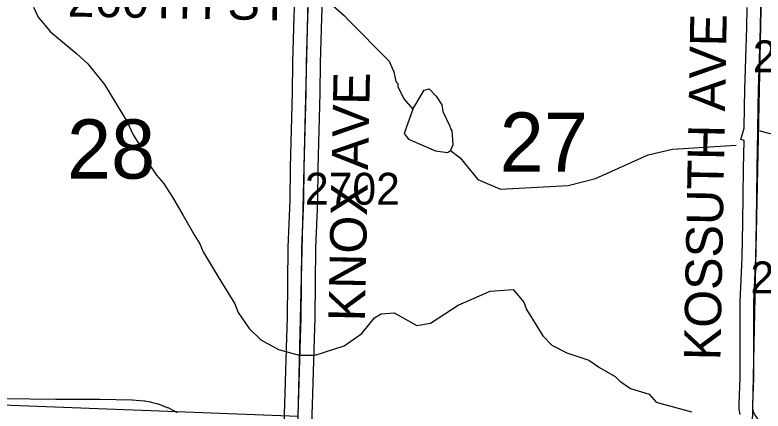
# Model space of a CAD drawing. Extents: x -157.2 to -99.3, y 12.2 to 46.2.
# Drawn here: x -126.65 to -125.008, y 23.422 to 24.292 of the extents above; entities that cross this region are included whole.
import ezdxf

# ---------------------------------------------------------------- set-up
doc = ezdxf.new("R2010")
doc.units = 0
for name, color, linetype in [('tdCoHydroRiver', 7, 'Continuous'), ('tdCoSecRdNmbr', 7, 'Continuous'), ('tdCoSecRdTxt', 7, 'Continuous'), ('tdCoSecRteBand', 7, 'Continuous'), ('tdCoSecRteCL', 7, 'Continuous'), ('tdCoSectLine', 7, 'Continuous'), ('tdCoSectNmbr', 7, 'Continuous'), ('tdCoSurfEarth', 7, 'Continuous'), ('tdCoSurfGravel', 7, 'Continuous')]:
    doc.layers.add(name, color=color, linetype=linetype)

msp = doc.modelspace()

# ---------------------------------------------------------------- linework, layer by layer
at = {"layer": 'tdCoHydroRiver'}
for points in [[(-126.6542, 24.5331), (-126.2737, 24.5363), (-126.2551, 24.5279), (-126.2257, 24.5065), (-126.1462, 24.4711), (-126.1137, 24.4497), (-126.0476, 24.3878), (-125.9704, 24.3287), (-125.9274, 24.2896), (-125.9197, 24.2815), (-125.8292, 24.1905), (-125.8189, 24.1666), (-125.8147, 24.1459), (-125.8101, 24.1411), (-125.8103, 24.1348), (-125.7969, 24.1075), (-125.777, 24.0849)], [(-126.6101, 24.3093), (-126.5997, 24.2869), (-126.5722, 24.2546), (-126.5152, 24.2072), (-126.4906, 24.1844), (-126.4541, 24.1391), (-126.4043, 24.0572), (-126.391, 24.0284), (-126.3789, 24.0091), (-126.3777, 23.9965), (-126.3399, 23.9401), (-126.3246, 23.9223), (-126.3049, 23.8918), (-126.2809, 23.8516), (-126.2553, 23.8067), (-126.2448, 23.789), (-126.2374, 23.7715), (-126.2043, 23.7169), (-126.1681, 23.6574), (-126.1608, 23.6383), (-126.1365, 23.6029), (-126.1104, 23.5784), (-126.0716, 23.5568), (-126.0262, 23.5445), (-125.9914, 23.545), (-125.9277, 23.5653), (-125.8891, 23.5926), (-125.8613, 23.6265), (-125.8468, 23.6355), (-125.8183, 23.6379), (-125.7686, 23.6096), (-125.7385, 23.6151), (-125.6774, 23.6543), (-125.6071, 23.6854), (-125.5565, 23.6887), (-125.5336, 23.6612), (-125.5277, 23.6453), (-125.4915, 23.5874), (-125.4716, 23.5663), (-125.439, 23.5496), (-125.3905, 23.534), (-125.3673, 23.5176), (-125.3332, 23.4976), (-125.3224, 23.4879), (-125.2992, 23.4714), (-125.2585, 23.4592), (-125.2432, 23.4414), (-125.165, 23.4202)], [(-125.777, 24.0849), (-125.7522, 24.1268), (-125.741, 24.1296), (-125.7257, 24.1134), (-125.7137, 24.0941), (-125.7109, 24.0798)], [(-125.777, 24.0849), (-125.7959, 24.0318), (-125.7868, 24.0189), (-125.7276, 23.9935), (-125.7009, 23.9896), (-125.6944, 23.9941)], [(-125.7109, 24.0798), (-125.696, 24.0478), (-125.6947, 24.0415), (-125.6916, 24.0382), (-125.6893, 24.0066), (-125.6944, 23.9941)], [(-125.6944, 23.9941), (-125.6728, 23.9777), (-125.6347, 23.9308), (-125.5849, 23.9089), (-125.4363, 23.9172), (-125.3759, 23.9329), (-125.2607, 23.9848), (-125.2067, 23.9974), (-125.0676, 24.006)]]:
    msp.add_lwpolyline(points, dxfattribs=at)
at = {"layer": 'tdCoSecRteBand'}
for points in [[(-126.0623, 23.3018), (-126.0571, 23.461), (-126.0534, 23.5832), (-126.0524, 23.6266), (-126.0505, 23.7808), (-126.0504, 23.7812), (-126.0504, 23.7816), (-126.0463, 23.8847), (-126.0458, 23.957), (-126.0458, 23.9573), (-126.0458, 23.9576), (-126.0413, 24.1213), (-126.0408, 24.1866), (-126.0408, 24.1869), (-126.0408, 24.1873), (-126.0376, 24.2874), (-126.0376, 24.2875), (-126.0376, 24.2876), (-126.0339, 24.3829)], [(-125.974, 24.3812), (-125.9776, 24.2854), (-125.9808, 24.1857), (-125.9813, 24.1205), (-125.9813, 24.1202), (-125.9813, 24.1199), (-125.9858, 23.9562), (-125.9863, 23.8838), (-125.9863, 23.8833), (-125.9863, 23.8828), (-125.9905, 23.7796), (-125.9924, 23.6257), (-125.9924, 23.6255), (-125.9924, 23.6254), (-125.9934, 23.5817), (-125.9934, 23.5816), (-125.9934, 23.5815), (-125.9971, 23.4592), (-125.9971, 23.4591), (-125.9971, 23.4591), (-126.0023, 23.2999)], [(-125.0585, 23.4141), (-125.06, 23.4222), (-125.0603, 23.4241), (-125.0604, 23.426), (-125.0609, 23.4354), (-125.061, 23.4368), (-125.0609, 23.4382), (-125.0587, 23.4939), (-125.0582, 23.5857), (-125.0585, 23.6606), (-125.0585, 23.6613), (-125.0585, 23.6619), (-125.0543, 23.7593), (-125.0523, 23.8363), (-125.0508, 23.9535), (-125.0508, 23.9535), (-125.0508, 23.9536), (-125.0499, 24.0164), (-125.0569, 24.0185), (-125.0495, 24.0433), (-125.0489, 24.0892), (-125.0489, 24.0893), (-125.0489, 24.0893), (-125.0481, 24.1281), (-125.0481, 24.1282), (-125.0481, 24.1284), (-125.0439, 24.2641), (-125.0432, 24.3083)], [(-126.6738, 23.4496), (-126.5605, 23.4477), (-126.4636, 23.4477), (-126.4634, 23.4477), (-126.4632, 23.4477), (-126.3941, 23.4467), (-126.3931, 23.4467), (-126.3921, 23.4466), (-126.3679, 23.4446), (-126.3665, 23.4445), (-126.3651, 23.4443), (-126.354, 23.4423), (-126.3527, 23.4421), (-126.3514, 23.4417), (-126.3369, 23.4378), (-126.3353, 23.4373), (-126.3338, 23.4368), (-126.3161, 23.4299), (-126.3148, 23.4294), (-126.3135, 23.4287), (-126.2943, 23.4191)]]:
    msp.add_lwpolyline(points, dxfattribs=at)
at = {"layer": 'tdCoSecRteCL'}
for points in [[(-126.0325, 23.1671), (-126.0338, 23.2167), (-126.0333, 23.2574), (-126.0323, 23.3008), (-126.0271, 23.4601), (-126.0234, 23.5824), (-126.0224, 23.6261), (-126.0205, 23.7804), (-126.0163, 23.884), (-126.0158, 23.9568), (-126.0113, 24.1207), (-126.0108, 24.1863), (-126.0076, 24.2865), (-126.0039, 24.3824), (-126.0041, 24.4144)], [(-125.0196, 24.0387), (-125.0189, 24.0888), (-125.0181, 24.1275), (-125.0139, 24.2634), (-125.0132, 24.3078), (-125.0117, 24.3361), (-125.0105, 24.3738)], [(-124.5269, 23.3752), (-124.5476, 23.3763), (-124.5922, 23.379), (-124.6721, 23.3803), (-124.8058, 23.3854), (-124.9072, 23.3862), (-124.9915, 23.3911), (-125.0021, 23.3943), (-125.0097, 23.3975), (-125.0164, 23.402), (-125.0195, 23.4049), (-125.0221, 23.4074), (-125.0265, 23.4143), (-125.029, 23.4195), (-125.0305, 23.4276), (-125.0309, 23.437), (-125.0287, 23.4932), (-125.0282, 23.5857), (-125.0285, 23.6607), (-125.0243, 23.7583), (-125.0223, 23.8358), (-125.0208, 23.9531), (-125.0196, 24.0387)], [(-125.0196, 24.0387), (-125.0024, 24.0335), (-124.9481, 24.0217), (-124.8956, 24.0143), (-124.8633, 24.0111), (-124.8182, 24.0108), (-124.7572, 24.0099), (-124.6754, 24.0079), (-124.6221, 24.0069), (-124.5827, 24.0044), (-124.5257, 23.997), (-124.4598, 23.9916), (-124.4184, 23.9877), (-124.36, 23.9849), (-124.2529, 23.981), (-124.21, 23.9783), (-124.1577, 23.9768), (-124.0788, 23.9756), (-124.0391, 23.9734), (-124.0253, 23.9732)]]:
    msp.add_lwpolyline(points, dxfattribs=at)
at = {"layer": 'tdCoSectLine'}
for points in [[(-126.0291, 23.4106), (-126.0044, 24.4144)], [(-125.0315, 23.3927), (-125.0109, 24.3738)], [(-127.0217, 23.4484), (-126.0291, 23.4106)]]:
    msp.add_lwpolyline(points, dxfattribs=at)
at = {"layer": 'tdCoSurfEarth'}
msp.add_lwpolyline([(-126.0325, 23.1671), (-126.0338, 23.2167), (-126.0333, 23.2574), (-126.0323, 23.3008), (-126.0271, 23.4601), (-126.0234, 23.5824), (-126.0224, 23.6261), (-126.0205, 23.7804), (-126.0163, 23.884), (-126.0158, 23.9568), (-126.0113, 24.1207), (-126.0108, 24.1863), (-126.0076, 24.2865), (-126.0039, 24.3824), (-126.0041, 24.4144)], dxfattribs=at)
at = {"layer": 'tdCoSurfGravel'}
for points in [[(-125.0196, 24.0387), (-125.0189, 24.0888), (-125.0181, 24.1275), (-125.0139, 24.2634), (-125.0132, 24.3078), (-125.0117, 24.3361), (-125.0105, 24.3738), (-125.0095, 24.4074), (-125.0092, 24.4888), (-125.0085, 24.5652), (-125.0088, 24.5941), (-125.0107, 24.6049), (-125.0139, 24.6133), (-125.0166, 24.6182)], [(-125.0195, 23.4049), (-125.0221, 23.4074), (-125.0265, 23.4143), (-125.029, 23.4195), (-125.0305, 23.4276), (-125.0309, 23.437), (-125.0287, 23.4932), (-125.0282, 23.5857), (-125.0285, 23.6607), (-125.0243, 23.7583), (-125.0223, 23.8358), (-125.0208, 23.9531), (-125.0196, 24.0387)], [(-125.0196, 24.0387), (-125.0024, 24.0335), (-124.9481, 24.0217), (-124.8956, 24.0143), (-124.8633, 24.0111), (-124.8182, 24.0108), (-124.7572, 24.0099), (-124.6754, 24.0079), (-124.6221, 24.0069), (-124.5827, 24.0044), (-124.5257, 23.997), (-124.4598, 23.9916), (-124.4184, 23.9877), (-124.36, 23.9849), (-124.2529, 23.981), (-124.21, 23.9783), (-124.1577, 23.9768), (-124.0788, 23.9756), (-124.0391, 23.9734), (-124.0253, 23.9732)]]:
    msp.add_lwpolyline(points, dxfattribs=at)

# ---------------------------------------------------------------- texts
at = {"layer": 'tdCoSecRdNmbr'}
for s, rotation, p in [('2602', 359.9047, (-125.0308, 24.166)), ('2702', 359.904, (-126.0139, 23.8754)), ('2604', 359.9048, (-125.036, 23.6805))]:
    msp.add_text(s, height=0.07, rotation=rotation, dxfattribs=at).set_placement(p)
at = {"layer": 'tdCoSecRdTxt'}
for s, rotation, p in [('260TH ST', 358.9557, (-126.5353, 24.2885)), ('KOSSUTH AVE', 88.9407, (-125.1019, 23.5328)), ('KNOX AVE', 88.7851, (-125.8826, 23.6184))]:
    msp.add_text(s, height=0.08, rotation=rotation, dxfattribs=at).set_placement(p)
at = {"layer": 'tdCoSectNmbr'}
for s, rotation, p in [('27', 359.9043, (-125.5864, 23.9477)), ('28', 359.9036, (-126.5363, 23.9326))]:
    msp.add_text(s, height=0.13, rotation=rotation, dxfattribs=at).set_placement(p)

doc.saveas('drawing.dxf')
